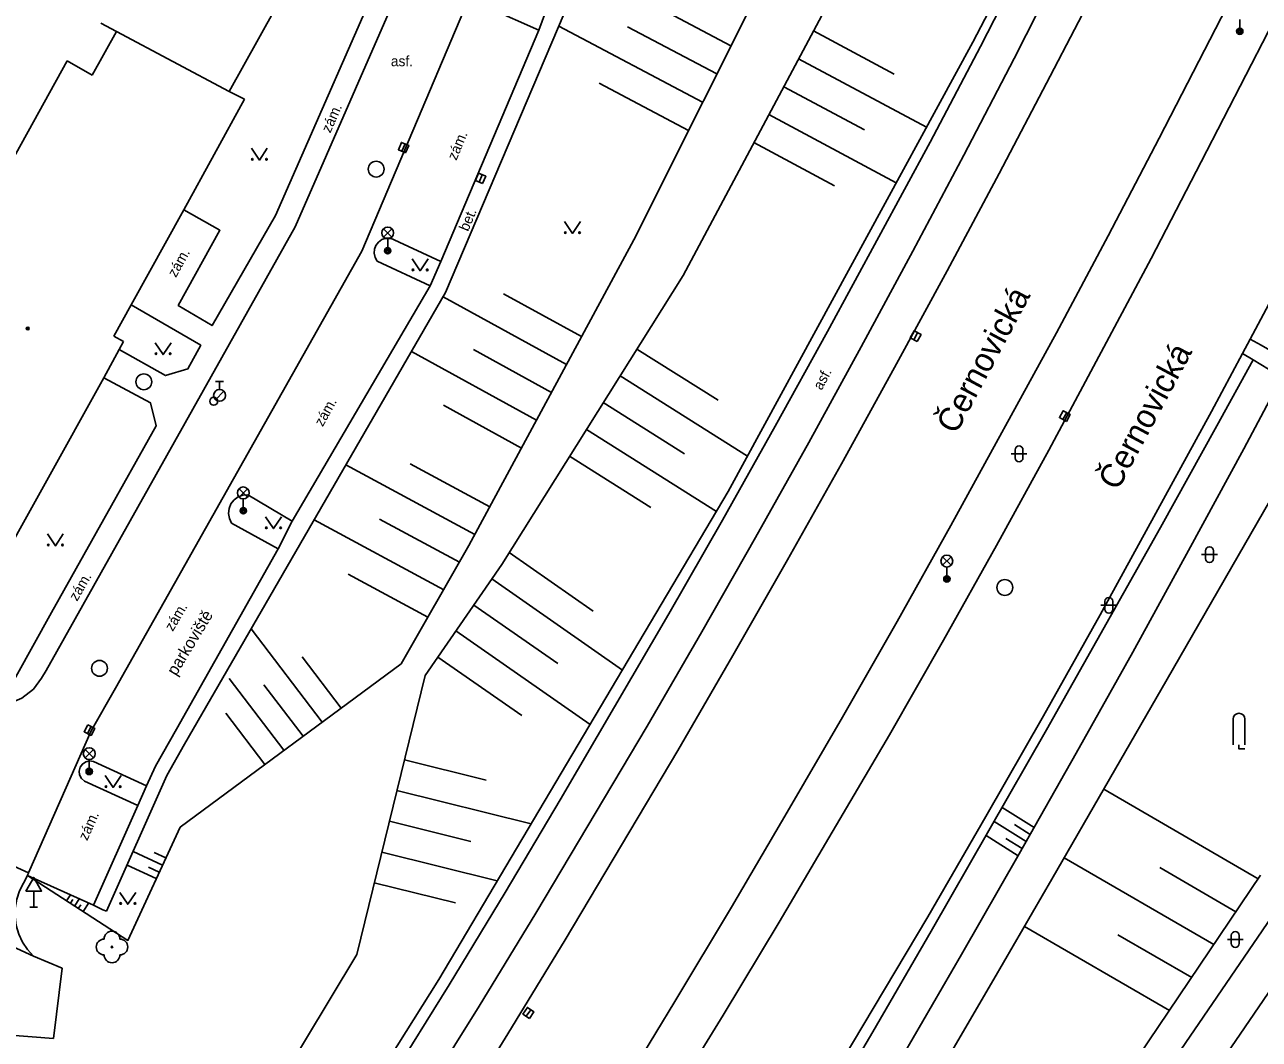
# Model space of a CAD drawing. Extents: x -596024 to -594475, y -1163820 to -1161957.
# Drawn here: x -595719.3 to -595641.3, y -1162996.3 to -1162932.2 of the extents above; entities that cross this region are included whole.
import ezdxf

# ---------------------------------------------------------------- set-up
doc = ezdxf.new("R2010")
doc.units = 0
for name, color, linetype in [('Level 10', 7, 'Continuous'), ('Level 11', 7, 'Continuous'), ('Level 14', 7, 'Continuous'), ('Level 15', 7, 'Continuous'), ('Level 22', 7, 'Continuous'), ('Level 27', 7, 'Continuous'), ('Level 28', 7, 'Continuous'), ('Level 33', 7, 'Continuous'), ('Level 34', 7, 'Continuous'), ('Level 36', 7, 'Continuous'), ('Level 39', 7, 'Continuous'), ('Level 40', 7, 'Continuous'), ('Level 41', 7, 'Continuous'), ('Level 49', 7, 'Continuous'), ('Level 5', 7, 'Continuous')]:
    doc.layers.add(name, color=color, linetype=linetype)

msp = doc.modelspace()

# ---------------------------------------------------------------- linework, layer by layer
at = {"layer": 'Level 10'}
for points in [[(-595609.25, -1162887.61), (-595611.98, -1162893.26), (-595614.73, -1162898.91), (-595617.49, -1162904.55), (-595620.28, -1162910.17), (-595623.09, -1162915.79), (-595628.77, -1162926.99), (-595631.63, -1162932.57), (-595634.52, -1162938.15), (-595637.43, -1162943.71), (-595640.83, -1162950.2), (-595641.83, -1162952.08)], [(-595717.95, -1162973.03), (-595702.2, -1162944.98), (-595692.61, -1162923), (-595681.67, -1162896.43), (-595681.52, -1162893.71)], [(-595630.9, -1162913.4), (-595635.07, -1162921.66), (-595637.88, -1162927.16), (-595644.94, -1162940.88), (-595648.1, -1162946.98), (-595654.57, -1162959.11), (-595657.88, -1162965.13), (-595661.23, -1162971.12), (-595664.64, -1162977.09), (-595671.6, -1162988.94), (-595675.15, -1162994.82), (-595678.75, -1163000.67)], [(-595721.7, -1163059.71), (-595717.48, -1163053.88), (-595713.31, -1163048.02), (-595709.2, -1163042.12), (-595705.13, -1163036.19), (-595701.11, -1163030.22), (-595697.15, -1163024.22), (-595693.24, -1163018.19), (-595689.38, -1163012.12), (-595685.57, -1163006.01), (-595681.81, -1162999.88), (-595678.2, -1162993.94), (-595674.63, -1162987.98), (-595671.1, -1162981.99), (-595667.61, -1162975.97), (-595664.16, -1162969.94), (-595660.76, -1162963.87), (-595654.08, -1162951.68), (-595650.81, -1162945.55), (-595647.58, -1162939.39), (-595641.51, -1162927.59)], [(-595651.4, -1162929.55), (-595654.48, -1162935.46), (-595657.71, -1162941.62), (-595660.99, -1162947.76), (-595664.31, -1162953.87), (-595667.67, -1162959.97), (-595671.08, -1162966.03), (-595674.53, -1162972.07), (-595678.02, -1162978.09), (-595685.14, -1162990.05), (-595688.76, -1162995.99), (-595692.47, -1163002.01), (-595696.23, -1163008.01), (-595700.03, -1163013.97), (-595703.88, -1163019.9), (-595707.78, -1163025.81), (-595711.73, -1163031.68), (-595715.73, -1163037.51), (-595719.77, -1163043.32), (-595723.86, -1163049.09), (-595727.99, -1163054.83)], [(-595686.8, -1162932.56), (-595689.95, -1162931.16)], [(-595686.11, -1162930.68), (-595686.8, -1162932.56)], [(-595686.8, -1162932.56), (-595693.01, -1162947.18)], [(-595697.02, -1162947.15), (-595697.15, -1162946.92), (-595697.21, -1162946.66), (-595697.19, -1162946.4), (-595697.1, -1162946.16), (-595696.94, -1162945.95), (-595696.73, -1162945.79), (-595696.48, -1162945.7), (-595696.22, -1162945.68)], [(-595696.22, -1162945.68), (-595693.01, -1162947.18)], [(-595693.67, -1162948.72), (-595697.02, -1162947.15)], [(-595693.01, -1162947.18), (-595693.67, -1162948.72)], [(-595693.67, -1162948.72), (-595702.4, -1162963.59)], [(-595641.83, -1162952.08), (-595642.32, -1162953)], [(-595642.32, -1162953), (-595644.28, -1162956.66), (-595651.31, -1162969.51), (-595654.9, -1162975.89), (-595658.54, -1162982.25), (-595662.22, -1162988.59), (-595669.71, -1163001.17), (-595673.53, -1163007.42), (-595677.14, -1163013.32), (-595680.79, -1163019.19), (-595684.5, -1163025.03), (-595688.26, -1163030.83), (-595692.06, -1163036.61), (-595695.92, -1163042.35), (-595699.83, -1163048.05), (-595707.8, -1163059.36), (-595711.85, -1163064.96)], [(-595705.2, -1162961.92), (-595705.52, -1162961.95), (-595705.81, -1162962.06), (-595706.07, -1162962.25), (-595706.19, -1162962.38), (-595706.27, -1162962.5), (-595706.39, -1162962.79), (-595706.43, -1162963.11), (-595706.37, -1162963.42), (-595706.24, -1162963.71)], [(-595705.2, -1162961.92), (-595702.4, -1162963.59)], [(-595703.28, -1162965.33), (-595706.24, -1162963.71)], [(-595702.4, -1162963.59), (-595703.28, -1162965.33)], [(-595703.28, -1162965.33), (-595709.72, -1162976.73)], [(-595717.95, -1162973.03), (-595718.24, -1162973.51), (-595718.76, -1162974.21), (-595719.5, -1162974.77), (-595720.49, -1162975.2), (-595720.97, -1162975.37)], [(-595673.14, -1163036.39), (-595631.89, -1162976.03)], [(-595711.04, -1162979.07), (-595709.72, -1162976.73)], [(-595671.89, -1163039.07), (-595629.8, -1162977.48)], [(-595715.53, -1162980.02), (-595715.72, -1162979.86), (-595715.84, -1162979.63), (-595715.87, -1162979.39), (-595715.81, -1162979.14), (-595715.66, -1162978.94), (-595715.45, -1162978.8), (-595715.21, -1162978.74), (-595714.96, -1162978.78)], [(-595714.96, -1162978.78), (-595711.6, -1162980.31)], [(-595711.6, -1162980.31), (-595711.04, -1162979.07)], [(-595712.15, -1162981.55), (-595715.53, -1162980.02)], [(-595712.15, -1162981.55), (-595711.6, -1162980.31)], [(-595714.97, -1162987.85), (-595712.15, -1162981.55)], [(-595719.13, -1162985.98), (-595719.64, -1162986.95)], [(-595719.13, -1162985.98), (-595714.97, -1162987.85)], [(-595718.75, -1162991.08), (-595719.13, -1162990.67), (-595719.44, -1162990.2), (-595719.68, -1162989.69), (-595719.84, -1162989.15), (-595719.91, -1162988.6), (-595719.91, -1162988.04), (-595719.81, -1162987.48), (-595719.64, -1162986.95)], [(-595718.75, -1162991.08), (-595716.94, -1162991.83)], [(-595716.94, -1162991.83), (-595717.48, -1162996.28)], [(-595728.72, -1162994.79), (-595726.35, -1162995.26), (-595723.41, -1162995.71), (-595720.45, -1162996.05), (-595717.48, -1162996.28)]]:
    msp.add_lwpolyline(points, dxfattribs=at)
at = {"layer": 'Level 11'}
for points in [[(-595713.57, -1162974.14), (-595698, -1162946.53), (-595679.4, -1162902.66)], [(-595675.31, -1162905.06), (-595674.17, -1162905.53), (-595692.7, -1162949.13), (-595709.21, -1162977.68)], [(-595709.25, -1162943.91), (-595706.97, -1162945.2), (-595709.6, -1162949.96), (-595707.46, -1162951.23), (-595703.45, -1162944.28), (-595695.89, -1162927.03), (-595697.73, -1162926.18), (-595700.39, -1162930.81), (-595702.57, -1162929.56)], [(-595732.24, -1163052.41), (-595728.06, -1163046.59), (-595723.93, -1163040.75), (-595719.84, -1163034.87), (-595715.8, -1163028.96), (-595707.84, -1163017.05), (-595703.93, -1163011.06), (-595700.07, -1163005.03), (-595696.25, -1162998.97), (-595692.47, -1162992.89), (-595688.94, -1162987.06), (-595685.45, -1162981.21), (-595678.58, -1162969.44), (-595675.2, -1162963.52), (-595671.86, -1162957.58), (-595668.56, -1162951.61), (-595665.3, -1162945.63), (-595662.07, -1162939.63), (-595658.89, -1162933.6), (-595655.83, -1162927.6)], [(-595653.73, -1162928.39), (-595656.76, -1162934.35), (-595659.94, -1162940.45), (-595663.16, -1162946.53), (-595666.43, -1162952.58), (-595669.74, -1162958.61), (-595673.1, -1162964.62), (-595676.51, -1162970.59), (-595679.96, -1162976.55), (-595686.99, -1162988.37), (-595690.58, -1162994.24), (-595698.16, -1163006.39), (-595702.03, -1163012.42), (-595705.93, -1163018.42), (-595709.89, -1163024.39), (-595713.89, -1163030.33), (-595717.94, -1163036.23), (-595722.03, -1163042.11), (-595726.17, -1163047.95), (-595730.36, -1163053.76)], [(-595713.33, -1162952.74), (-595710.41, -1162954.39), (-595708.99, -1162953.97), (-595708.18, -1162952.47), (-595712.58, -1162949.91)], [(-595641.14, -1162952.47), (-595641.83, -1162952.08)], [(-595642.32, -1162953), (-595641.65, -1162953.4)], [(-595641.65, -1162953.4), (-595640.67, -1162953.98), (-595640.14, -1162953.04), (-595641.14, -1162952.47)], [(-595717.61, -1162969.37), (-595710.99, -1162957.57), (-595711.36, -1162956.11), (-595714.31, -1162954.53)], [(-595720.97, -1162975.37), (-595717.61, -1162969.37)], [(-595713.57, -1162974.14), (-595715.1, -1162976.85)], [(-595719.06, -1162985.82), (-595715.1, -1162976.85)], [(-595709.21, -1162977.68), (-595710.33, -1162979.67), (-595714.14, -1162988.24)], [(-595725.94, -1162982.59), (-595722.43, -1162984.29), (-595719.06, -1162985.82)], [(-595719.13, -1162985.98), (-595719.06, -1162985.82)], [(-595718.75, -1162991.08), (-595723.93, -1162988.7), (-595727.94, -1162986.66)], [(-595714.97, -1162987.85), (-595714.37, -1162988.16), (-595714.14, -1162988.24)]]:
    msp.add_lwpolyline(points, dxfattribs=at)
at = {"layer": 'Level 14'}
for points in [[(-595653.8, -1162899.5), (-595655.89, -1162898.57), (-595661.22, -1162903.76), (-595672.02, -1162928.27), (-595680.8, -1162945.81), (-595691.23, -1162965.13), (-595695.5, -1162972.6), (-595709.49, -1162982.92)], [(-595694, -1162973.34), (-595689.15, -1162966.33), (-595677.69, -1162948.07), (-595668.07, -1162930.04), (-595656.91, -1162906.16), (-595653.8, -1162899.5)], [(-595655.07, -1162925.07), (-595659.36, -1162933.31)], [(-595659.36, -1162933.31), (-595674.83, -1162961.72)], [(-595635.37, -1162946.08), (-595638.79, -1162952.56), (-595642.24, -1162959.01), (-595645.73, -1162965.45), (-595649.26, -1162971.86), (-595652.83, -1162978.25), (-595656.44, -1162984.62), (-595660.08, -1162990.97), (-595663.76, -1162997.3), (-595667.48, -1163003.61), (-595671.24, -1163009.89), (-595674.79, -1163015.85), (-595678.41, -1163021.77), (-595682.1, -1163027.65), (-595685.87, -1163033.47), (-595689.7, -1163039.26), (-595693.61, -1163044.99), (-595697.58, -1163050.68), (-595701.62, -1163056.32), (-595705.73, -1163061.91), (-595709.91, -1163067.45)], [(-595632.55, -1162948.24), (-595636.17, -1162954.58), (-595639.79, -1162960.92), (-595647.07, -1162973.58), (-595650.72, -1162979.9), (-595654.38, -1162986.22), (-595658.04, -1162992.53), (-595665.4, -1163005.14), (-595672.82, -1163017.31), (-595680.36, -1163029), (-595687.99, -1163040.63), (-595695.7, -1163052.2), (-595699.59, -1163057.97), (-595703.5, -1163063.72), (-595707.43, -1163069.45)], [(-595673.13, -1163008.51), (-595665.69, -1162995.86), (-595662.01, -1162989.51), (-595654.71, -1162976.77), (-595647.51, -1162963.98), (-595643.94, -1162957.57), (-595641.65, -1162953.4)], [(-595674.83, -1162961.72), (-595693.13, -1162992.55)], [(-595698.31, -1162990.98), (-595694, -1162973.34)], [(-595719.13, -1162985.98), (-595712.78, -1162990.09), (-595709.49, -1162982.92)], [(-595672.77, -1163032.81), (-595641.18, -1162985.97)], [(-595708.23, -1163007.48), (-595698.31, -1162990.98)], [(-595693.13, -1162992.55), (-595711.35, -1163021.57)]]:
    msp.add_lwpolyline(points, dxfattribs=at)
at = {"layer": 'Level 15'}
for points in [[(-595683.98, -1162928.61), (-595674.66, -1162933.54)], [(-595685.55, -1162932.31), (-595676.45, -1162937.11)], [(-595681.19, -1162932.35), (-595675.55, -1162935.33)], [(-595669.44, -1162932.61), (-595664.34, -1162935.34)], [(-595670.38, -1162934.37), (-595662.3, -1162938.7)], [(-595682.98, -1162935.92), (-595677.34, -1162938.9)], [(-595671.32, -1162936.14), (-595666.22, -1162938.86)], [(-595672.26, -1162937.9), (-595664.21, -1162942.21)], [(-595673.21, -1162939.67), (-595668.11, -1162942.39)], [(-595684.1, -1162951.93), (-595689.03, -1162949.22)], [(-595685.05, -1162953.69), (-595692.86, -1162949.41)], [(-595686.95, -1162957.21), (-595694.86, -1162952.87)], [(-595686, -1162955.45), (-595690.93, -1162952.74)], [(-595680.6, -1162952.71), (-595675.47, -1162955.95)], [(-595681.67, -1162954.41), (-595673.61, -1162959.48)], [(-595687.9, -1162958.97), (-595692.83, -1162956.26)], [(-595682.73, -1162956.1), (-595677.59, -1162959.34)], [(-595683.79, -1162957.8), (-595675.58, -1162962.98)], [(-595690.86, -1162964.44), (-595699, -1162960.03)], [(-595689.91, -1162962.68), (-595694.94, -1162959.96)], [(-595684.86, -1162959.49), (-595679.72, -1162962.73)], [(-595692.82, -1162967.92), (-595701.01, -1162963.5)], [(-595691.83, -1162966.18), (-595696.87, -1162963.46)], [(-595688.68, -1162965.57), (-595683.36, -1162969.27)], [(-595693.82, -1162969.65), (-595698.85, -1162966.94)], [(-595689.78, -1162967.24), (-595681.52, -1162973)], [(-595690.92, -1162968.89), (-595685.6, -1162972.59)], [(-595700.5, -1162976.29), (-595705, -1162970.4)], [(-595692.06, -1162970.53), (-595683.57, -1162976.44)], [(-595699.3, -1162975.4), (-595701.77, -1162972.16)], [(-595693.19, -1162972.18), (-595687.88, -1162975.88)], [(-595702.92, -1162978.07), (-595706.39, -1162973.53)], [(-595701.71, -1162977.18), (-595704.19, -1162973.94)], [(-595704.12, -1162978.96), (-595706.6, -1162975.72)], [(-595695.3, -1162978.67), (-595690.14, -1162979.96)], [(-595695.78, -1162980.61), (-595687.3, -1162982.72)], [(-595651.09, -1162980.53), (-595641.33, -1162986.19)], [(-595657.51, -1162981.69), (-595655.49, -1162982.95)], [(-595696.25, -1162982.55), (-595691.11, -1162983.84)], [(-595658.02, -1162982.58), (-595655.99, -1162983.84)], [(-595656.74, -1162982.77), (-595655.74, -1162983.4)], [(-595658.53, -1162983.46), (-595656.5, -1162984.73)], [(-595657.27, -1162983.64), (-595656.24, -1162984.28)], [(-595712.45, -1162984.47), (-595710.59, -1162985.32)], [(-595711.13, -1162984.52), (-595710.38, -1162984.86)], [(-595696.73, -1162984.5), (-595689.43, -1162986.31)], [(-595653.6, -1162984.87), (-595644.13, -1162990.35)], [(-595712.84, -1162985.34), (-595710.99, -1162986.18)], [(-595711.48, -1162985.46), (-595710.8, -1162985.77)], [(-595647.54, -1162985.48), (-595642.73, -1162988.27)], [(-595697.21, -1162986.44), (-595692.07, -1162987.72)], [(-595716.41, -1162987.2), (-595716.66, -1162987.58)], [(-595715.86, -1162987.45), (-595716.15, -1162987.91)], [(-595716.26, -1162987.5), (-595716.41, -1162987.74)], [(-595715.77, -1162987.84), (-595715.92, -1162988.06)], [(-595715.26, -1162987.72), (-595715.61, -1162988.26)], [(-595656.11, -1162989.21), (-595646.93, -1162994.51)], [(-595650.2, -1162989.73), (-595645.53, -1162992.43)]]:
    msp.add_lwpolyline(points, dxfattribs=at)
at = {"layer": 'Level 22'}
msp.add_circle((-595713.79, -1162990.5), 0.05, dxfattribs=at)
for centre, start, end in [((-595713.79, -1162990), 0, 180), ((-595714.29, -1162990.5), 90, 270), ((-595713.29, -1162990.5), 270, 90), ((-595713.79, -1162991), 180, 0)]:
    msp.add_arc(centre, 0.5, start, end, dxfattribs=at)
at = {"layer": 'Level 27'}
for p, q in [((-595695.457, -1162940.21), (-595695.263, -1162939.75)), ((-595690.587, -1162942.16), (-595690.393, -1162941.7)), ((-595663.098, -1162952.121), (-595662.862, -1162951.679)), ((-595653.67, -1162957.169), (-595653.43, -1162956.731)), ((-595715.103, -1162976.569), (-595715.337, -1162977.011)), ((-595687.6, -1162994.877), (-595687.32, -1162994.463))]:
    msp.add_line(p, q, dxfattribs=at)
for points in [[(-595695.227, -1162940.307), (-595695.033, -1162939.847), (-595695.493, -1162939.653), (-595695.687, -1162940.113)], [(-595690.357, -1162942.257), (-595690.163, -1162941.797), (-595690.623, -1162941.603), (-595690.817, -1162942.063)], [(-595662.877, -1162952.238), (-595662.642, -1162951.797), (-595663.083, -1162951.562), (-595663.318, -1162952.003)], [(-595653.451, -1162957.29), (-595653.21, -1162956.851), (-595653.649, -1162956.61), (-595653.89, -1162957.049)], [(-595715.324, -1162976.452), (-595715.558, -1162976.894), (-595715.116, -1162977.128), (-595714.882, -1162976.686)], [(-595687.393, -1162995.017), (-595687.113, -1162994.603), (-595687.527, -1162994.323), (-595687.807, -1162994.737)]]:
    msp.add_lwpolyline(points, close=True, dxfattribs=at)
for centre in [(-595697.09, -1162941.34), (-595711.78, -1162954.78), (-595657.34, -1162967.78), (-595714.58, -1162972.89)]:
    msp.add_circle(centre, 0.5, dxfattribs=at)
at = {"layer": 'Level 28'}
for p, q in [((-595707.248, -1162955.912), (-595706.718, -1162955.382)), ((-595707.24, -1162954.765), (-595706.74, -1162954.765)), ((-595706.99, -1162955.265), (-595706.99, -1162954.765))]:
    msp.add_line(p, q, dxfattribs=at)
for centre, radius in [((-595706.99, -1162955.64), 0.375), ((-595707.36, -1162956.01), 0.25)]:
    msp.add_circle(centre, radius, dxfattribs=at)
at = {"layer": 'Level 33'}
for p, q in [((-595642.49, -1162931.88), (-595642.49, -1162932.63)), ((-595696.625, -1162945.64), (-595696.095, -1162945.11)), ((-595696.625, -1162945.11), (-595696.095, -1162945.64)), ((-595696.36, -1162945.75), (-595696.36, -1162946.5)), ((-595705.755, -1162962.07), (-595705.225, -1162961.54)), ((-595705.755, -1162961.54), (-595705.225, -1162962.07)), ((-595705.49, -1162962.18), (-595705.49, -1162962.93)), ((-595661.275, -1162966.38), (-595660.745, -1162965.85)), ((-595661.275, -1162965.85), (-595660.745, -1162966.38)), ((-595661.01, -1162966.49), (-595661.01, -1162967.24)), ((-595715.495, -1162978.55), (-595714.965, -1162978.02)), ((-595715.495, -1162978.02), (-595714.965, -1162978.55)), ((-595715.23, -1162978.66), (-595715.23, -1162979.41))]:
    msp.add_line(p, q, dxfattribs=at)
for centre, radius in [((-595642.49, -1162932.63), 0.2), ((-595642.49, -1162932.63), 0.145), ((-595642.49, -1162932.63), 0.0876), ((-595696.36, -1162945.375), 0.375), ((-595696.36, -1162946.5), 0.2), ((-595696.36, -1162946.5), 0.145), ((-595696.36, -1162946.5), 0.0876), ((-595705.49, -1162961.805), 0.375), ((-595705.49, -1162962.93), 0.2), ((-595705.49, -1162962.93), 0.145), ((-595705.49, -1162962.93), 0.0876), ((-595661.01, -1162966.115), 0.375), ((-595661.01, -1162967.24), 0.2), ((-595661.01, -1162967.24), 0.145), ((-595661.01, -1162967.24), 0.0876), ((-595715.23, -1162978.285), 0.375), ((-595715.23, -1162979.41), 0.2), ((-595715.23, -1162979.41), 0.145), ((-595715.23, -1162979.41), 0.0876)]:
    msp.add_circle(centre, radius, dxfattribs=at)
at = {"layer": 'Level 34'}
for p, q in [((-595718.74, -1162986.972), (-595718.74, -1162987.99)), ((-595718.99, -1162987.99), (-595718.49, -1162987.99))]:
    msp.add_line(p, q, dxfattribs=at)
msp.add_lwpolyline([(-595719.24, -1162986.972), (-595718.24, -1162986.972), (-595718.74, -1162986.106)], close=True, dxfattribs=at)
at = {"layer": 'Level 36'}
for p, q in [((-595656.946, -1162959.336), (-595655.946, -1162959.336)), ((-595656.696, -1162959.086), (-595656.696, -1162959.586)), ((-595656.196, -1162959.086), (-595656.196, -1162959.586)), ((-595644.656, -1162965.456), (-595644.656, -1162965.956)), ((-595644.156, -1162965.456), (-595644.156, -1162965.956)), ((-595644.906, -1162965.706), (-595643.906, -1162965.706)), ((-595651.016, -1162968.656), (-595651.016, -1162969.156)), ((-595650.516, -1162968.656), (-595650.516, -1162969.156)), ((-595651.266, -1162968.906), (-595650.266, -1162968.906)), ((-595642.915, -1162976.105), (-595642.915, -1162977.73)), ((-595642.165, -1162976.105), (-595642.165, -1162977.73)), ((-595643.026, -1162989.776), (-595643.026, -1162990.276)), ((-595642.526, -1162989.776), (-595642.526, -1162990.276)), ((-595643.276, -1162990.026), (-595642.276, -1162990.026))]:
    msp.add_line(p, q, dxfattribs=at)
for points in [[(-595704.97, -1162940.02), (-595704.47, -1162940.77), (-595703.97, -1162940.02)], [(-595685.18, -1162944.66), (-595684.68, -1162945.41), (-595684.18, -1162944.66)], [(-595694.81, -1162947.01), (-595694.31, -1162947.76), (-595693.81, -1162947.01)], [(-595711.06, -1162952.31), (-595710.56, -1162953.06), (-595710.06, -1162952.31)], [(-595704.08, -1162963.31), (-595703.58, -1162964.06), (-595703.08, -1162963.31)], [(-595717.87, -1162964.4), (-595717.37, -1162965.15), (-595716.87, -1162964.4)], [(-595642.54, -1162977.73), (-595642.54, -1162977.98), (-595642.165, -1162977.98)], [(-595714.22, -1162979.67), (-595713.72, -1162980.42), (-595713.22, -1162979.67)], [(-595713.29, -1162987.05), (-595712.79, -1162987.8), (-595712.29, -1162987.05)]]:
    msp.add_lwpolyline(points, dxfattribs=at)
for centre in [(-595704.92, -1162940.72), (-595704.021, -1162940.72), (-595685.13, -1162945.36), (-595684.231, -1162945.36), (-595694.76, -1162947.71), (-595693.861, -1162947.71), (-595711.01, -1162953.01), (-595710.111, -1162953.01), (-595704.03, -1162964.01), (-595703.131, -1162964.01), (-595717.82, -1162965.1), (-595716.921, -1162965.1), (-595714.17, -1162980.37), (-595713.271, -1162980.37), (-595713.24, -1162987.75), (-595712.341, -1162987.75)]:
    msp.add_circle(centre, 0.05, dxfattribs=at)
for centre, radius, start, end in [((-595656.446, -1162959.086), 0.25, 0, 180), ((-595656.446, -1162959.586), 0.25, 180, 0), ((-595644.406, -1162965.456), 0.25, 0, 180), ((-595644.406, -1162965.956), 0.25, 180, 0), ((-595650.766, -1162968.656), 0.25, 0, 180), ((-595650.766, -1162969.156), 0.25, 180, 0), ((-595642.54, -1162976.105), 0.375, 0, 180), ((-595642.776, -1162989.776), 0.25, 0, 180), ((-595642.776, -1162990.276), 0.25, 180, 0)]:
    msp.add_arc(centre, radius, start, end, dxfattribs=at)
at = {"layer": 'Level 39'}
for radius in [0.09, 0.0398]:
    msp.add_circle((-595719.12, -1162951.41), radius, dxfattribs=at)
at = {"layer": 'Level 5'}
for points in [[(-595702.57, -1162929.56), (-595706.38, -1162936.44)], [(-595715.04, -1162935.4), (-595713.5, -1162932.64)], [(-595713.5, -1162932.64), (-595714.49, -1162932.12)], [(-595713.5, -1162932.64), (-595706.38, -1162936.44)], [(-595723.47, -1162946.86), (-595716.62, -1162934.5)], [(-595716.62, -1162934.5), (-595715.04, -1162935.4)], [(-595706.38, -1162936.44), (-595705.42, -1162936.92)], [(-595705.42, -1162936.92), (-595709.25, -1162943.91)], [(-595709.25, -1162943.91), (-595712.58, -1162949.91)], [(-595712.58, -1162949.91), (-595713.68, -1162951.89)], [(-595713.68, -1162951.89), (-595713.06, -1162952.24)], [(-595713.06, -1162952.24), (-595713.33, -1162952.74)], [(-595713.33, -1162952.74), (-595714.31, -1162954.53)], [(-595714.31, -1162954.53), (-595721.65, -1162967.7)]]:
    msp.add_lwpolyline(points, dxfattribs=at)

# ---------------------------------------------------------------- texts
at = {"layer": 'Level 40'}
msp.add_text('asf.', height=0.65, dxfattribs=at).set_placement((-595696.16, -1162934.84))
for s, rotation, p in [('zám.', 65.98, (-595699.99, -1162939.1)), ('zám.', 67.19, (-595692.02, -1162940.83)), ('bet.', 67.19, (-595691.28, -1162945.32)), ('zám.', 60.89, (-595709.75, -1162948.23)), ('asf.', 61.66, (-595668.93, -1162955.36)), ('zám.', 60.89, (-595700.47, -1162957.66)), ('zám.', 59.91, (-595716, -1162968.69)), ('zám.', 59.36, (-595709.95, -1162970.6)), ('zám.', 65.89, (-595715.36, -1162983.82))]:
    msp.add_text(s, height=0.65, rotation=rotation, dxfattribs=at).set_placement(p)
at = {"layer": 'Level 41'}
msp.add_text('parkoviště', height=0.75, rotation=58.8, dxfattribs=at).set_placement((-595709.74, -1162973.41))
at = {"layer": 'Level 49'}
for p in [(-595660.43, -1162958.16), (-595650.2, -1162961.72)]:
    msp.add_text('Černovická', height=1.5, rotation=61.86, dxfattribs=at).set_placement(p)

doc.saveas('drawing.dxf')
